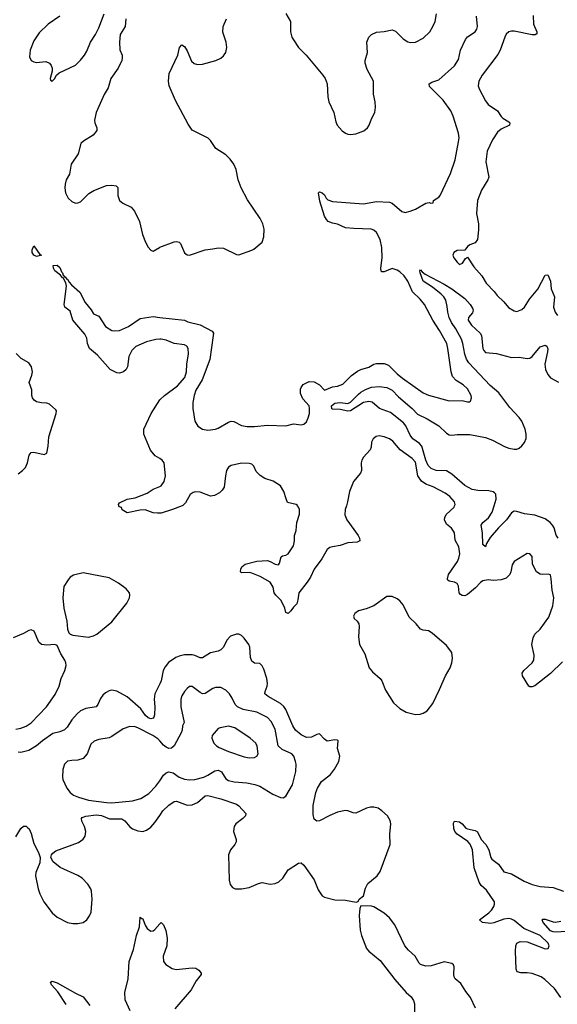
# Model space of a CAD drawing. Header units: inches. Extents: x 1682530 to 1839546, y 640742 to 791647.
# Tile 541 of 656: x 1788921 to 1793063, y 656160 to 663744. Entities that reach past the tile are written whole.
import ezdxf

# ---------------------------------------------------------------- set-up
doc = ezdxf.new("R2010")
doc.units = ezdxf.units.IN
doc.header["$MEASUREMENT"] = 0
for name, color, linetype in [('B7685', 7, 'Continuous'), ('B7686', 7, 'Continuous'), ('B7695', 7, 'Continuous'), ('B7696', 7, 'Continuous')]:
    doc.layers.add(name, color=color, linetype=linetype)

msp = doc.modelspace()

# ---------------------------------------------------------------- linework, layer by layer
at = {"layer": 'B7685', "color": 5}
for points, elevation in [([(1790000, 659942.7), (1789981.4, 659941.4), (1789950, 659945.6), (1789888.6, 659968.6), (1789850, 659966.4), (1789750, 659946.3), (1789710, 659969.4), (1789705.2, 659985.2), (1789689, 659991), (1789685.7, 660000)], 480), ([(1788890, 658277.8), (1788930, 658286.7), (1788970, 658303.2), (1789010, 658328.1), (1789127.9, 658450), (1789194.5, 658545.5), (1789224.5, 658610), (1789240.3, 658670), (1789268.4, 658730), (1789277.7, 658770), (1789276.9, 658790), (1789269.8, 658809.8), (1789238.5, 658858.5), (1789210, 658924), (1789191.7, 658931.7), (1789130, 658924.7), (1789090, 658931.1), (1789068.6, 658950), (1789032.7, 659032.7), (1789010, 659043.6), (1788990, 659038.4), (1788950, 659015.6), (1788870, 658982.9)], 520), ([(1790000, 658628.3), (1789962.9, 658550), (1789955.9, 658510), (1789961.5, 658450), (1789958.5, 658390), (1789955.3, 658370), (1789950, 658363.6), (1789930, 658359.1), (1789910, 658365.3), (1789890, 658384.7), (1789855.1, 658435.1), (1789750, 658528.2), (1789670, 658571.9), (1789630, 658578.8), (1789610, 658574.8), (1789581, 658559), (1789560.3, 658539.7), (1789543.7, 658516.3), (1789523.9, 658470), (1789510.1, 658449.9), (1789430, 658439.1), (1789390, 658419), (1789363.1, 658396.9), (1789322.8, 658350), (1789286.2, 658293.8), (1789266.1, 658273.9), (1789230, 658257.6), (1789175.1, 658244.9), (1789095.5, 658190), (1789050, 658151.5), (1788990, 658115.3), (1788930, 658098), (1788910, 658102.7)], 520), ([(1790000, 658187.7), (1789984.7, 658204.7), (1789946.9, 658230), (1789830, 658288.4), (1789810, 658296.2), (1789770, 658299.3), (1789717.8, 658282.2), (1789630, 658221.7), (1789610, 658212.4), (1789530, 658199.1), (1789494.1, 658185.9), (1789470, 658162.9), (1789439.7, 658090), (1789410, 658053.3), (1789370, 658039.2), (1789321.7, 658038.3), (1789290, 658031.6), (1789266, 658010), (1789252.1, 657967.9), (1789250.4, 657910.4), (1789254.4, 657890), (1789283.4, 657823.4), (1789310.2, 657790.2), (1789336.3, 657770), (1789373.8, 657753.8), (1789450.9, 657730.9), (1789590, 657713.2), (1789631, 657711), (1789790, 657726.8), (1789854.2, 657745.8), (1789915.9, 657784.1), (1789970, 657840.3), (1790000, 657882.1)], 540), ([(1788890.7, 657449.3), (1788930, 657513), (1788950, 657530.6), (1788970, 657530.7), (1788981.7, 657521.7), (1788992.7, 657510), (1789010, 657474.8), (1789030, 657398.8), (1789064.9, 657330), (1789078, 657290), (1789077.1, 657250), (1789046.4, 657173.6), (1789043.7, 657150), (1789062.8, 657050), (1789075.2, 657010), (1789107.5, 656950), (1789170, 656864), (1789210, 656830.2), (1789290, 656789.1), (1789330, 656781.5), (1789370, 656780.9), (1789410.8, 656789.2), (1789438.7, 656810), (1789459, 656841), (1789471.1, 656870), (1789479.3, 656970), (1789473.8, 657030), (1789467.7, 657050), (1789445.8, 657085.8), (1789403.1, 657130), (1789370, 657150.7), (1789233.5, 657213.5), (1789177.8, 657257.8), (1789161.6, 657290), (1789165.6, 657310), (1789175.3, 657324.7), (1789198.7, 657341.3), (1789373.7, 657406.3), (1789410, 657430.4), (1789425, 657455), (1789430.7, 657490), (1789420.2, 657530), (1789399.4, 657570), (1789396.4, 657590), (1789402.1, 657597.9), (1789431, 657609), (1789510, 657618.5), (1789550, 657612.8), (1789612.2, 657587.8), (1789708.7, 657588.7), (1789730, 657573.4), (1789770, 657526), (1789790, 657511.7), (1789830, 657494.6), (1789870, 657491.8), (1789898.2, 657501.8), (1789930, 657524.4), (1789961.3, 657558.7), (1790000, 657614.3)], 520), ([(1789770.9, 656110), (1789733.9, 656193.9), (1789729.8, 656250), (1789755.7, 656355.7), (1789764.4, 656490), (1789798.8, 656581.2), (1789821.8, 656690), (1789843.2, 656756.8), (1789850, 656831.3), (1789860.7, 656820.7), (1789870, 656818.8), (1789887, 656770), (1789902.5, 656742.5), (1789930, 656722), (1789950, 656726.7), (1789963.1, 656736.9), (1790000, 656779.2)], 480), ([(1789279.1, 656159.1), (1789215.3, 656255.3), (1789165.1, 656310), (1789159, 656330), (1789170, 656337.3), (1789210, 656324.2), (1789350, 656245.2), (1789410, 656217.8), (1789460.9, 656150)], 480)]:
    msp.add_lwpolyline(points, dxfattribs=dict(at, elevation=elevation))
at = {"layer": 'B7685', "color": 5, "elevation": 520}
msp.add_lwpolyline([(1789410, 659483.7), (1789336.1, 659463.9), (1789310, 659449.3), (1789293.4, 659430), (1789261.7, 659378.3), (1789252, 659290), (1789261.1, 659210), (1789283.1, 659110), (1789288.8, 659048.8), (1789300.7, 659020.7), (1789310.4, 659010.4), (1789330, 659003.1), (1789450, 658988.3), (1789490, 658996.9), (1789514.5, 659010), (1789630, 659106.4), (1789745.6, 659250), (1789767, 659290), (1789769.5, 659310), (1789766.6, 659330), (1789740.8, 659360.8), (1789683.3, 659403.3), (1789610, 659445.1)], close=True, dxfattribs=at)
at = {"layer": 'B7686', "color": 5}
for points, elevation in [([(1789230.4, 663770), (1789141.3, 663710), (1789070, 663641.3), (1789030, 663581.6), (1789001.6, 663510), (1788997.4, 663457.4), (1789010.5, 663430), (1789030, 663418.9), (1789050, 663414.9), (1789122.8, 663422.8), (1789151.5, 663410), (1789164.4, 663390), (1789170.3, 663369.7), (1789171.9, 663348.1), (1789155.5, 663290), (1789158.8, 663278.8), (1789170, 663270.7), (1789190, 663288.2), (1789204.6, 663315.4), (1789224.8, 663335.2), (1789350, 663394.6), (1789389.2, 663430.8), (1789420.9, 663470), (1789438.3, 663501.7), (1789465.3, 663570), (1789504.2, 663630), (1789530, 663681.6), (1789572.7, 663790)], 520), ([(1789739, 663750), (1789732.4, 663690), (1789696.1, 663630), (1789689.4, 663570.6), (1789692.3, 663512.3), (1789709.2, 663469.2), (1789711.4, 663450), (1789707.3, 663430), (1789679.4, 663370), (1789622, 663290), (1789601.2, 663218.8), (1789571.5, 663168.5), (1789509.3, 663030), (1789497.2, 662970), (1789499.6, 662950), (1789515.6, 662910), (1789514.6, 662890), (1789487, 662853), (1789411.2, 662808.8), (1789392, 662790), (1789371.5, 662710), (1789318, 662630), (1789305.7, 662554.3), (1789279.3, 662510), (1789270, 662478), (1789268.7, 662448.7), (1789274.4, 662410), (1789294.9, 662370), (1789322.5, 662342.5), (1789350, 662330.4), (1789370, 662332), (1789390, 662341.1), (1789454.5, 662405.5), (1789492.9, 662427.1), (1789590, 662466), (1789630.2, 662470.2), (1789664.1, 662464.1), (1789676.3, 662450), (1789676.3, 662390), (1789690.5, 662350.5), (1789716, 662330), (1789778.6, 662298.6), (1789805.5, 662270), (1789843.7, 662190), (1789866.3, 662090), (1789890, 662030.7), (1789910, 661990.7), (1789930, 661967.3), (1789942.4, 661962.4), (1789950, 661960.5), (1789999, 661990), (1790000, 661990.4)], 520), ([(1790000, 661283.1), (1789970, 661281.5), (1789896.9, 661263.1), (1789814.8, 661225.2), (1789784.5, 661195.5), (1789762, 661150), (1789751.5, 661068.5), (1789740.5, 661050), (1789720.7, 661030), (1789690, 661020.5), (1789670, 661024.7), (1789617.2, 661050), (1789520.1, 661160.1), (1789459.6, 661210), (1789443.1, 661250), (1789438.4, 661290), (1789422, 661322), (1789329.2, 661430), (1789310, 661498), (1789269.1, 661529.1), (1789264, 661550), (1789281.2, 661690), (1789277.2, 661717.2), (1789256.4, 661756.4), (1789250, 661755.3), (1789236.5, 661776.5), (1789192.7, 661810), (1789180.9, 661830), (1789178, 661850), (1789210, 661852.2), (1789230, 661834.8), (1789242, 661802), (1789250, 661794.8), (1789256.3, 661776.3), (1789264.7, 661770), (1789263.6, 661763.6), (1789270, 661762), (1789284.7, 661744.7), (1789290, 661744.7), (1789302, 661722), (1789320.7, 661700.7), (1789383.9, 661643.9), (1789424.6, 661564.6), (1789470.4, 661510), (1789490, 661478.8), (1789530, 661461), (1789581.6, 661381.6), (1789630, 661350.8), (1789650, 661346), (1789690, 661350.6), (1789760.1, 661379.9), (1789850, 661441.3), (1789950, 661456.9), (1790000, 661451)], 480), ([(1788910, 660246.3), (1788942.9, 660270), (1788964.7, 660295.3), (1788982, 660330), (1788992.8, 660390), (1789010, 660408.7), (1789030, 660411.2), (1789110, 660393.8), (1789130, 660406), (1789141.4, 660458.6), (1789145.2, 660530), (1789202.9, 660710), (1789203.7, 660730), (1789198.3, 660738.3), (1789150, 660782.9), (1789130, 660789.6), (1789090, 660791.7), (1789050, 660801.4), (1789032.8, 660812.8), (1789019.8, 660830), (1789014.2, 660850), (1789013.8, 660893.8), (1788994, 660950), (1789014.9, 661005.1), (1789018.7, 661030), (1789010.6, 661070.6), (1788990, 661099.7), (1788932.8, 661132.8), (1788892.4, 661172.4)], 520), ([(1790000, 660362.6), (1789965.3, 660385.3), (1789928.5, 660428.5), (1789876.2, 660550), (1789876.1, 660590), (1789932.7, 660710), (1790000, 660814.3)], 480), ([(1789685.7, 660000), (1789682, 660010), (1789690, 660022), (1789748, 660050), (1789810, 660060.3), (1789902.6, 660097.4), (1789950, 660126.4), (1790000, 660148.1)], 480)]:
    msp.add_lwpolyline(points, dxfattribs=dict(at, elevation=elevation))
at = {"layer": 'B7686', "color": 5, "elevation": 480}
msp.add_lwpolyline([(1789050, 661919.6), (1789029.6, 661930), (1789016.2, 661950), (1789018, 661970), (1789030, 662002), (1789076.3, 661936.3), (1789090, 661928.7)], close=True, dxfattribs=at)
at = {"layer": 'B7695', "color": 5}
for points, elevation in [([(1790173, 660000), (1790098.4, 659970), (1790010, 659943.4), (1790000, 659942.7)], 480), ([(1791437.5, 660000), (1791427.4, 659970), (1791427, 659930), (1791441.3, 659890), (1791528.9, 659770), (1791538.3, 659750), (1791540.4, 659730), (1791521.7, 659718.3), (1791450, 659714), (1791390, 659692.4), (1791330, 659683.5), (1791310, 659677.4), (1791290, 659661.6), (1791248.9, 659590), (1791190.3, 659510), (1791162, 659450), (1791135.8, 659410), (1791070.5, 659330), (1791064.7, 659275.3), (1791056.4, 659243.6), (1791030, 659219), (1791010.8, 659190), (1790990, 659169), (1790970, 659178), (1790963.7, 659210), (1790936.2, 659270), (1790894.5, 659310), (1790881.6, 659330), (1790872.5, 659372.5), (1790851, 659411), (1790774.5, 659454.5), (1790710, 659480.5), (1790690, 659485.4), (1790630, 659482.7), (1790622.7, 659490), (1790623.7, 659510), (1790633.2, 659530), (1790659, 659550), (1790747.2, 659572.8), (1790830, 659576.9), (1790850, 659571.5), (1790890, 659549), (1790914.9, 659545.1), (1790923.3, 659556.7), (1790934.3, 659605.7), (1790945.3, 659614.7), (1790970, 659619.7), (1790990, 659630.3), (1791029.8, 659690), (1791038.4, 659730), (1791038.9, 659770), (1791051.8, 659810), (1791056, 659870), (1791076.1, 659936.1), (1791076, 659970), (1791070, 659989.2), (1791061.5, 660000)], 480), ([(1793103.1, 658796.9), (1793011.3, 658708.7), (1792890, 658613.6), (1792870, 658605.1), (1792850, 658604.5), (1792843.7, 658610), (1792794, 658690), (1792792.7, 658710), (1792805.6, 658730), (1792868.4, 658790), (1792882, 658810), (1792885.6, 658850), (1792867.2, 658930), (1792877.1, 658982.9), (1792889.7, 659010.3), (1792929.7, 659050.3), (1792997.2, 659142.8), (1793028.3, 659230), (1793035.1, 659290), (1793022.2, 659350), (1793016.6, 659436.6), (1793010, 659468), (1792992.3, 659472.3), (1792950, 659469.6), (1792930, 659474), (1792902.7, 659490), (1792871.8, 659550), (1792869.3, 659610), (1792850, 659629.3), (1792830, 659631.8), (1792730, 659569.5), (1792715.6, 659544.4), (1792705.1, 659490), (1792696, 659470), (1792670, 659442.9), (1792629.1, 659429.1), (1792570, 659425), (1792530, 659427.9), (1792490, 659420.7), (1792470, 659408.8), (1792432.1, 659367.9), (1792370, 659317.2), (1792350, 659306.2), (1792330, 659307.4), (1792316.5, 659316.5), (1792307.1, 659330), (1792300.4, 659380.4), (1792290, 659401), (1792270, 659411.7), (1792230, 659418.3), (1792216.3, 659430), (1792215.6, 659435.6), (1792224, 659470), (1792293.8, 659570), (1792304.8, 659595.2), (1792312.2, 659630), (1792303, 659683), (1792275.1, 659735.1), (1792269.7, 659790), (1792264.1, 659804.1), (1792246.9, 659826.9), (1792210, 659858), (1792194, 659890), (1792195.8, 659910), (1792207.5, 659932.5), (1792268, 659990), (1792271.3, 660000)], 480), ([(1793069.9, 659749.9), (1793052.8, 659772.8), (1793037.3, 659830), (1793026.6, 659850), (1793008.6, 659870), (1792970, 659899.8), (1792890, 659928.2), (1792810, 659938.6), (1792750, 659956.5), (1792730, 659957.6), (1792710, 659945.4), (1792671.2, 659890), (1792610.2, 659830), (1792545.3, 659754.7), (1792516.9, 659710), (1792510, 659684), (1792490, 659702), (1792485.3, 659790), (1792475.1, 659850), (1792489.7, 659870), (1792533.1, 659906.9), (1792560.2, 659950), (1792576.6, 660000)], 460), ([(1790000, 657614.3), (1790024.8, 657650), (1790070, 657694.2), (1790110, 657721.5), (1790130, 657723.2), (1790210, 657694), (1790250, 657695.3), (1790290, 657712.8), (1790350, 657765.3), (1790370, 657769.1), (1790470, 657743.2), (1790590, 657701.5), (1790610, 657688.9), (1790662.6, 657630), (1790661.1, 657610), (1790641.1, 657590), (1790586, 657550), (1790572.8, 657530), (1790567.9, 657490), (1790588, 657430), (1790589.1, 657410), (1790579.6, 657390), (1790544, 657350), (1790530.3, 657310), (1790535.6, 657115.6), (1790542.3, 657082.3), (1790559.2, 657059.2), (1790582, 657050), (1790630, 657049.1), (1790690, 657059.5), (1790760.9, 657090), (1790790, 657096.9), (1790850, 657085.8), (1790890, 657090.3), (1790916.5, 657103.5), (1790948, 657130), (1790990, 657195.3), (1791070, 657246.7), (1791090, 657248.4), (1791110, 657230.5), (1791190, 657119.1), (1791220.2, 657040.2), (1791250, 656996.3), (1791270, 656985.5), (1791350, 656963), (1791430, 656961.6), (1791514, 656946), (1791529.1, 656950.9), (1791537.2, 656970), (1791570, 656996.3), (1791585.6, 657054.4), (1791604.2, 657090), (1791675.8, 657150), (1791696.9, 657183.1), (1791774, 657390), (1791773.5, 657470), (1791781.1, 657550), (1791775.2, 657575.2), (1791754, 657610), (1791709.6, 657650), (1791682, 657670), (1791650, 657678.4), (1791622.7, 657677.3), (1791594, 657670), (1791510, 657631.3), (1791490, 657633.3), (1791450, 657649.5), (1791431.4, 657651.4), (1791370, 657640.5), (1791310, 657615.1), (1791230, 657572.8), (1791209.6, 657569.6), (1791190, 657585.2), (1791182.2, 657622.2), (1791182.2, 657690), (1791202.9, 657790), (1791214.6, 657825.4), (1791245.1, 657874.9), (1791315.6, 657930), (1791347.3, 657970), (1791379.5, 658030), (1791386.6, 658070), (1791369.3, 658130), (1791375.3, 658190), (1791370, 658195.3), (1791350, 658197.2), (1791290, 658186), (1791270, 658200.9), (1791230, 658243.7), (1791210, 658238.4), (1791170, 658216), (1791130, 658215.3), (1791090, 658236.1), (1791046.8, 658270), (1791024, 658304), (1790971.6, 658430), (1790954.7, 658454.7), (1790930, 658475.7), (1790836.3, 658530), (1790809.7, 658550), (1790811.8, 658570), (1790828.2, 658610), (1790830.7, 658630), (1790824.4, 658670), (1790802.1, 658742.1), (1790790, 658766), (1790770, 658784), (1790730, 658788.3), (1790710, 658802.9), (1790699.8, 658830), (1790693.3, 658910), (1790686.6, 658930), (1790650, 658980.7), (1790630, 658999.5), (1790610, 659009.6), (1790590, 659009.6), (1790545.5, 658994.5), (1790516.1, 658963.9), (1790490.4, 658910), (1790470.5, 658890), (1790450, 658879.1), (1790390, 658866.2), (1790330, 658827.6), (1790310, 658828.7), (1790270, 658846.8), (1790250, 658850.8), (1790190, 658850.7), (1790150, 658841.6), (1790124.4, 658830), (1790068, 658792), (1790041.8, 658758.2), (1790026.7, 658730), (1790010.3, 658650), (1790000, 658628.3)], 520), ([(1790000, 657882.1), (1790030, 657924), (1790050, 657942.8), (1790069.8, 657950.2), (1790103.2, 657943.2), (1790150, 657908.9), (1790190, 657894.6), (1790230, 657888), (1790270, 657892.3), (1790338.4, 657910), (1790370, 657923.5), (1790423, 657957), (1790450, 657961.8), (1790475.6, 657950), (1790510, 657895.8), (1790530, 657882.4), (1790573.1, 657873.1), (1790670, 657865), (1790733.7, 657853.7), (1790770, 657839), (1790870, 657777.4), (1790930, 657753.4), (1790950, 657750.4), (1790970, 657761.6), (1791023.1, 657850), (1791047.6, 657952.4), (1791049.8, 658009.8), (1791046.2, 658030), (1791032.7, 658070), (1791018, 658090), (1790942.2, 658122.2), (1790913.3, 658150), (1790890, 658278.7), (1790858.1, 658338.1), (1790829.1, 658369.1), (1790748.6, 658408.6), (1790642.9, 658430), (1790599.1, 658450), (1790580.4, 658470), (1790558.2, 658518.2), (1790537.4, 658550), (1790510, 658578.9), (1790470, 658601), (1790430, 658601), (1790407.6, 658592.4), (1790350, 658553.3), (1790330, 658551.8), (1790310, 658561.6), (1790250, 658607.6), (1790230, 658607.8), (1790210, 658593), (1790190, 658569.6), (1790170, 658535.1), (1790162.3, 658510), (1790162.8, 658450), (1790188.8, 658331.2), (1790175.8, 658304.2), (1790171.4, 658270), (1790165, 658250), (1790110.2, 658149.8), (1790090, 658131.3), (1790070, 658129.7), (1790050, 658139.1), (1790030, 658154.5), (1790000, 658187.7)], 540), ([(1793090, 656211.3), (1793040.3, 656280.3), (1792966.2, 656350), (1792938.3, 656370), (1792870, 656396.1), (1792830, 656402), (1792782, 656402), (1792754.5, 656410), (1792746.9, 656430), (1792741.7, 656570), (1792742.4, 656610), (1792750, 656630.7), (1792777.2, 656642.8), (1792830, 656641.1), (1792970, 656587.2), (1792993.2, 656590), (1793000.9, 656610), (1792993.6, 656630), (1792929.5, 656690), (1792804.1, 656744.1), (1792730, 656804.7), (1792710, 656815.8), (1792690, 656820.3), (1792650, 656814.6), (1792573.8, 656786.2), (1792550, 656782.9), (1792486.6, 656790), (1792462.9, 656810), (1792536.5, 656863.5), (1792555.6, 656884.4), (1792572.8, 656912.8), (1792578.8, 656930), (1792578.7, 656950), (1792518.3, 657038.3), (1792475.6, 657075.6), (1792460.5, 657100.5), (1792423, 657210), (1792408.7, 657348.7), (1792392.1, 657392.1), (1792373.4, 657413.4), (1792290, 657469.9), (1792272.4, 657490), (1792265.4, 657514.6), (1792264.1, 657555.9), (1792270, 657570.6), (1792310, 657564.9), (1792330, 657550.5), (1792356.9, 657516.9), (1792371, 657510), (1792430, 657499.2), (1792447.7, 657487.7), (1792474.9, 657430), (1792511.3, 657390), (1792536.1, 657350), (1792550.3, 657290.3), (1792558, 657278), (1792610, 657239.5), (1792650, 657180.2), (1792710, 657164.8), (1792808.5, 657108.5), (1792870, 657082.3), (1792930, 657067.9), (1793030, 657058.2), (1793110, 657030.3)], 480), ([(1792431.7, 656130), (1792393.2, 656213.2), (1792358.3, 656258.3), (1792320.4, 656320.4), (1792277, 656357), (1792267.8, 656370), (1792264.7, 656390), (1792269.4, 656449.4), (1792262.5, 656462.5), (1792250, 656475.1), (1792190, 656487.3), (1792090, 656455), (1792050, 656454.5), (1792010, 656466), (1791997.6, 656477.6), (1791968.3, 656530), (1791916.5, 656576.5), (1791888.4, 656610), (1791810, 656771.6), (1791770, 656824.7), (1791730, 656861.6), (1791650, 656911.6), (1791630, 656916.2), (1791550, 656918), (1791542.5, 656897.5), (1791536.7, 656843.3), (1791544.6, 656730), (1791555.3, 656690), (1791594, 656590), (1791610, 656568.7), (1791697.3, 656497.3), (1791810.4, 656350.4), (1791899.5, 656250), (1791936.7, 656216.7), (1791955.9, 656190), (1791963, 656163), (1791962.8, 656090)], 520), ([(1790000, 656779.2), (1790010, 656790.7), (1790030, 656771), (1790047, 656727), (1790058, 656670), (1790054, 656610), (1790026.9, 656530), (1790029.2, 656489.2), (1790046.3, 656466.3), (1790096, 656436), (1790127.5, 656427.5), (1790250, 656440.9), (1790277, 656437), (1790301.4, 656421.4), (1790319.1, 656399.1), (1790319.1, 656390), (1790280, 656340), (1790240.7, 656270), (1790116.2, 656123.8)], 480), ([(1793170, 656724), (1793055, 656715), (1793030, 656716.5), (1793010, 656724.6), (1792953.6, 656790), (1792945.2, 656810), (1792950, 656814.8), (1792970, 656814.9), (1793030, 656794), (1793050, 656792), (1793090, 656798.9)], 460)]:
    msp.add_lwpolyline(points, dxfattribs=dict(at, elevation=elevation))
for points, elevation in [([(1791750, 659300.5), (1791650.4, 659230), (1791590, 659206), (1791530, 659190.9), (1791502.4, 659170), (1791492.7, 659150), (1791498, 659130), (1791520.5, 659110), (1791533.7, 659090), (1791536.5, 659070), (1791530.2, 658990.2), (1791538.9, 658930), (1791580, 658860), (1791614, 658750), (1791639.8, 658719.8), (1791697, 658670), (1791710.3, 658650), (1791738.6, 658578.6), (1791802, 658482), (1791850, 658437.3), (1791898, 658410), (1791970, 658392.4), (1792005.4, 658394.6), (1792030, 658403), (1792060.5, 658419.5), (1792102.5, 658477.5), (1792156.4, 658583.6), (1792200.7, 658690), (1792236.1, 658750), (1792249.8, 658790), (1792254.9, 658825.1), (1792248.9, 658868.9), (1792210, 658923.5), (1792099.2, 659019.2), (1792070, 659036.8), (1792030, 659041.2), (1792008.6, 659048.6), (1791976.1, 659090), (1791922.7, 659142.7), (1791875.5, 659235.5), (1791848.6, 659268.6), (1791830, 659282.4), (1791790, 659299.7)], 520), ([(1790530, 658301.2), (1790464.7, 658290), (1790450, 658283.7), (1790403.8, 658230), (1790400.5, 658210), (1790417.1, 658170), (1790436.3, 658150), (1790457.8, 658137.8), (1790530, 658106.9), (1790650, 658066.3), (1790690, 658057), (1790730, 658059.5), (1790746.6, 658070), (1790756.9, 658090), (1790750, 658148.7), (1790738.9, 658170), (1790696.2, 658210), (1790578.4, 658290)], 560)]:
    msp.add_lwpolyline(points, close=True, dxfattribs=dict(at, elevation=elevation))
at = {"layer": 'B7696', "color": 5}
for points, elevation in [([(1790000, 661451), (1790190, 661428.8), (1790217.2, 661417.2), (1790310, 661393.7), (1790403.9, 661343.9), (1790413.4, 661330), (1790412.2, 661312.2), (1790386, 661126), (1790326.5, 660970), (1790278.6, 660890), (1790264.4, 660850), (1790254.3, 660794.3), (1790254.3, 660750), (1790270.3, 660650), (1790293.4, 660613.4), (1790330.2, 660590.2), (1790370, 660582.8), (1790430, 660589), (1790450, 660596.1), (1790530, 660644.5), (1790550, 660650.2), (1790570, 660649.2), (1790630, 660618.2), (1790674, 660610), (1790730.7, 660609.3), (1790830, 660619.3), (1790970, 660616.4), (1791030, 660630.7), (1791090, 660622), (1791110, 660627.3), (1791130, 660646), (1791143.3, 660676.7), (1791152.8, 660710), (1791154, 660750), (1791151.3, 660770), (1791103.4, 660823.4), (1791084.7, 660864.7), (1791083.5, 660896.5), (1791088.3, 660911.7), (1791105.4, 660934.6), (1791150, 660957.2), (1791190, 660955.1), (1791231.2, 660931.2), (1791270, 660889), (1791330, 660914.6), (1791370, 660920.6), (1791410, 660935), (1791477.4, 661002.6), (1791523.4, 661036.6), (1791549.5, 661050.5), (1791610, 661066), (1791649.6, 661090), (1791670, 661094.2), (1791730, 661094.6), (1791762.9, 661082.9), (1791830, 661015.3), (1791870, 660983.1), (1792030, 660870.3), (1792070, 660850.3), (1792230, 660806.7), (1792330, 660810.6), (1792370, 660800.5), (1792390, 660800.7), (1792395.1, 660804.9), (1792402.9, 660830), (1792398.7, 660850), (1792370, 660899.5), (1792337, 660930), (1792283.6, 660963.6), (1792255.8, 660995.8), (1792244.1, 661030), (1792220.3, 661210), (1792210.8, 661250), (1792155.6, 661350), (1792103.5, 661430), (1792038.8, 661550), (1792005.3, 661590), (1791946.9, 661646.9), (1791910.4, 661730), (1791881.8, 661770), (1791850, 661802.2), (1791830, 661814.9), (1791790, 661828.2), (1791730, 661802.5), (1791710, 661801.3), (1791706.4, 661806.4), (1791703.2, 661830), (1791713.7, 661910), (1791711.7, 661990), (1791697.4, 662050), (1791670, 662104.2), (1791650, 662121.3), (1791629.4, 662129.4), (1791494.1, 662134.1), (1791430, 662141.5), (1791368.5, 662168.5), (1791330, 662176.6), (1791298.2, 662190), (1791283.5, 662203.5), (1791270.4, 662230), (1791233.6, 662346.4), (1791222, 662410), (1791230, 662418), (1791250, 662410.7), (1791270, 662395.5), (1791281.7, 662370), (1791295.8, 662355.8), (1791330, 662342), (1791570, 662325.6), (1791670, 662342.3), (1791770, 662339), (1791790.2, 662330.2), (1791865.7, 662265.7), (1791890, 662259.1), (1791930, 662268.4), (1791970, 662284.2), (1792050.5, 662330.5), (1792076.8, 662336.8), (1792088.4, 662331.6), (1792106, 662334), (1792108, 662350), (1792150, 662376.3), (1792159.6, 662390), (1792240.5, 662559.5), (1792275.3, 662664.7), (1792302.8, 662802.8), (1792306.1, 662833.9), (1792301.3, 662870), (1792260.8, 663000.8), (1792241.3, 663041.3), (1792184.5, 663124.5), (1792078, 663230), (1792074.5, 663250), (1792097.2, 663262.8), (1792150, 663281.1), (1792271.7, 663388.3), (1792302.5, 663437.5), (1792317.7, 663510), (1792354.4, 663590), (1792370, 663611.8), (1792431.1, 663648.9), (1792443.2, 663670), (1792447.8, 663690), (1792441.2, 663770)], 480), ([(1790972.3, 663792.3), (1791006, 663730), (1791008.3, 663650), (1791018.6, 663610), (1791029.4, 663589.4), (1791070, 663530.4), (1791127.3, 663470), (1791257.1, 663317.1), (1791274.9, 663290), (1791289.1, 663249.1), (1791293.8, 663150), (1791301.5, 663110), (1791340.3, 663030), (1791356.1, 662956.1), (1791368, 662930), (1791406.4, 662886.4), (1791430, 662870.4), (1791450, 662863.1), (1791470, 662860.3), (1791510, 662864.6), (1791572.7, 662887.3), (1791601.6, 662910), (1791614.3, 662930), (1791630, 662978.8), (1791656.9, 663030), (1791661, 663070), (1791658.7, 663110), (1791647.6, 663170), (1791646.6, 663270), (1791598.8, 663358.8), (1791581.2, 663410), (1791581.8, 663430), (1791599.7, 663490), (1791595.3, 663570), (1791609.7, 663610), (1791631.8, 663630), (1791670, 663647.9), (1791730, 663652.6), (1791790, 663665), (1791816.3, 663656.3), (1791876.3, 663596.3), (1791910, 663573.8), (1791930, 663566.8), (1791970, 663570.2), (1792030, 663601.6), (1792080.3, 663650), (1792104.6, 663690), (1792121.1, 663730), (1792133.3, 663790)], 520), ([(1792876.1, 663776.1), (1792878.5, 663710), (1792905.5, 663650), (1792906, 663634), (1792892.5, 663627.5), (1792870, 663627.6), (1792730, 663655.1), (1792710, 663656), (1792688.8, 663650), (1792670, 663631.2), (1792657.8, 663610), (1792622.2, 663510), (1792605.1, 663474.9), (1792483.9, 663316.1), (1792457.7, 663270), (1792454.2, 663234.2), (1792460.6, 663210), (1792510, 663118), (1792530.3, 663090), (1792601.2, 663041.2), (1792630, 662997.3), (1792643.9, 662983.9), (1792690, 662957.1), (1792696.4, 662950), (1792694.9, 662930), (1792630, 662900.4), (1792602.3, 662877.7), (1792562.7, 662817.3), (1792522.3, 662730), (1792512.7, 662650), (1792535, 662530), (1792528.2, 662510), (1792479, 662430), (1792448.6, 662350), (1792441.1, 662250), (1792455.2, 662170), (1792455.8, 662124.2), (1792447, 662050), (1792430, 662025.6), (1792390, 662009.7), (1792370, 661995.6), (1792350, 661968.7), (1792290, 661965.6), (1792266, 661950), (1792258, 661930), (1792266, 661910), (1792290, 661874.8), (1792310, 661857.3), (1792331.7, 661868.3), (1792356, 661904), (1792370, 661914.8), (1792419.9, 661839.9), (1792480.7, 661770), (1792515.2, 661715.2), (1792577.3, 661650), (1792599.5, 661619.5), (1792651.8, 661570), (1792687.3, 661527.3), (1792730, 661500.5), (1792750, 661496.3), (1792790, 661510.5), (1792811.2, 661530), (1792848.7, 661590), (1792911.7, 661668.3), (1792970, 661776.3), (1792990, 661779.1), (1793011.2, 661730), (1793015.8, 661670), (1793041.5, 661610), (1793033.4, 661530), (1793045.8, 661490), (1793065.3, 661465.3)], 480), ([(1790000, 661990.4), (1790110, 662032.2), (1790130, 662034.9), (1790150, 662030.6), (1790159.5, 662019.5), (1790190, 661946.8), (1790210, 661933.4), (1790230, 661930.5), (1790350, 661971.7), (1790410, 661977.4), (1790450, 661986.7), (1790490, 661983.8), (1790590, 661936.3), (1790610, 661933.4), (1790710, 661967.3), (1790725.1, 661974.9), (1790789.5, 662030.5), (1790802, 662070), (1790804.5, 662130), (1790793.3, 662170), (1790773.5, 662213.5), (1790676.9, 662356.9), (1790627.4, 662447.4), (1790603, 662510), (1790587.8, 662590), (1790569.7, 662630), (1790542.4, 662670), (1790510, 662701.6), (1790432.1, 662752.1), (1790391.9, 662811.9), (1790374, 662830), (1790250, 662891.8), (1790217.7, 662937.7), (1790120.5, 663120.5), (1790073.2, 663233.2), (1790066.2, 663270), (1790073.4, 663330), (1790138, 663470), (1790152.8, 663530), (1790170, 663550.3), (1790190, 663536.5), (1790210, 663504.4), (1790244.2, 663424.2), (1790265.8, 663405.8), (1790290, 663399.5), (1790330, 663402), (1790430.9, 663429.1), (1790470, 663448.4), (1790490, 663465.5), (1790509.7, 663490.3), (1790517.7, 663530), (1790510.8, 663570), (1790486.6, 663646.6), (1790489.3, 663690), (1790515, 663750)], 520), ([(1792576.6, 660000), (1792592.9, 660050), (1792590, 660089.2), (1792579.9, 660099.9), (1792568.1, 660108.1), (1792535.6, 660115.6), (1792450, 660116.9), (1792405.8, 660125.8), (1792350, 660155.7), (1792250, 660241.9), (1792210, 660268.5), (1792130, 660270.5), (1792090, 660287.9), (1792069.1, 660309.1), (1792050, 660349.8), (1792018.6, 660458.6), (1792000.2, 660480.2), (1791950, 660514.6), (1791930, 660543.9), (1791895.6, 660615.6), (1791878.2, 660638.2), (1791777.3, 660717.3), (1791693.6, 660750), (1791636.4, 660796.4), (1791610, 660803.4), (1791570, 660795.2), (1791470.3, 660730), (1791450, 660727.3), (1791390, 660741.8), (1791330, 660744), (1791326, 660746), (1791322, 660770), (1791350, 660790.7), (1791390, 660795.3), (1791450, 660788.1), (1791470, 660796.5), (1791530, 660859.7), (1791550, 660874.5), (1791584.8, 660895.2), (1791630, 660914.1), (1791690, 660917.6), (1791748.5, 660911.5), (1791790, 660890.7), (1791839.4, 660839.4), (1791943.9, 660750), (1791985.5, 660705.5), (1792060.8, 660670), (1792150, 660616), (1792210, 660559.1), (1792230, 660546), (1792250, 660542.2), (1792292.2, 660547.8), (1792390, 660548.5), (1792510, 660526.2), (1792564.7, 660504.7), (1792655.8, 660455.8), (1792690, 660442.3), (1792730, 660434.3), (1792750, 660436), (1792770, 660444.2), (1792790, 660460.3), (1792810, 660486.4), (1792821.6, 660518.4), (1792823.5, 660550), (1792815.5, 660590), (1792788.7, 660650), (1792770, 660678.3), (1792697.1, 660757.1), (1792612, 660870), (1792544.9, 660924.9), (1792381.4, 661101.4), (1792364.2, 661130), (1792350, 661167.8), (1792336, 661250), (1792324.1, 661284.1), (1792281.3, 661361.3), (1792247.9, 661410), (1792229.9, 661450), (1792219.2, 661490), (1792215.3, 661535.3), (1792204.4, 661584.4), (1792189, 661609), (1792169.1, 661629.1), (1792102.3, 661682.3), (1792029.8, 661730), (1792006.3, 661793.7), (1792002.7, 661810), (1792010, 661816.3), (1792021.6, 661801.6), (1792044.8, 661784.8), (1792190, 661707.6), (1792251.2, 661670), (1792350, 661595.6), (1792391.7, 661550), (1792410, 661522.9), (1792414.8, 661505.2), (1792410, 661485.6), (1792378.9, 661450), (1792376.3, 661430), (1792402.6, 661390), (1792469, 661329), (1792478.9, 661310), (1792490.2, 661210.2), (1792495.6, 661195.6), (1792510, 661180.3), (1792593.5, 661173.5), (1792710, 661142.4), (1792770, 661143.8), (1792830, 661133.4), (1792850, 661136.3), (1792870, 661150.6), (1792930, 661223), (1792970, 661237.1), (1792982.8, 661230), (1792988.7, 661208.7), (1792986.5, 661186.5), (1792967.8, 661090), (1792972.2, 661050), (1792989.1, 661010), (1793010, 660985.3), (1793070.9, 660950.9)], 460), ([(1790000, 660814.3), (1790002.2, 660817.8), (1790037.6, 660850), (1790137.5, 660922.5), (1790191.9, 660988.1), (1790205.4, 661030), (1790208.9, 661090), (1790221, 661170), (1790218.5, 661210), (1790208.4, 661228.4), (1790190, 661239.9), (1790110, 661248.6), (1790050, 661274.2), (1790010, 661283.6), (1790000, 661283.1)], 480), ([(1792271.3, 660000), (1792274.7, 660010), (1792271.3, 660030), (1792234.7, 660070), (1792197.7, 660097.7), (1792105.6, 660145.6), (1792050, 660167.1), (1792016.4, 660190), (1791989, 660230), (1791970, 660334.7), (1791943.3, 660363.3), (1791852.2, 660430), (1791796.1, 660496.1), (1791770, 660514.3), (1791730, 660531.1), (1791690, 660538.9), (1791666.7, 660533.3), (1791644.5, 660515.5), (1791632.2, 660490), (1791628.5, 660450), (1791621.6, 660430), (1791570, 660374), (1791557, 660350), (1791552, 660330), (1791553.4, 660270), (1791547, 660250), (1791493.5, 660186.5), (1791461.7, 660110), (1791447.6, 660030), (1791437.5, 660000)], 480), ([(1790000, 660148.1), (1790010, 660152.4), (1790033.7, 660186.3), (1790043.5, 660230), (1790033.2, 660330), (1790019.2, 660350), (1790000, 660362.6)], 480), ([(1791061.5, 660000), (1791060.8, 660000.8), (1791049.7, 660009.7), (1790985.3, 660025.3), (1790972.7, 660052.7), (1790956.8, 660110), (1790930, 660151.9), (1790873.6, 660190), (1790810, 660209.1), (1790772.3, 660232.3), (1790742.9, 660262.9), (1790723.5, 660303.5), (1790710, 660320.4), (1790690, 660326), (1790630, 660326.6), (1790550, 660310.7), (1790530, 660297.2), (1790515, 660270), (1790505.8, 660230), (1790496.8, 660143.2), (1790481.5, 660118.5), (1790460.6, 660099.4), (1790422.5, 660077.5), (1790390, 660072.4), (1790310, 660103.7), (1790273.7, 660106.3), (1790257.1, 660102.9), (1790234.4, 660085.6), (1790197.6, 660022.4), (1790178, 660002), (1790173, 660000)], 480)]:
    msp.add_lwpolyline(points, dxfattribs=dict(at, elevation=elevation))

doc.saveas('drawing.dxf')
